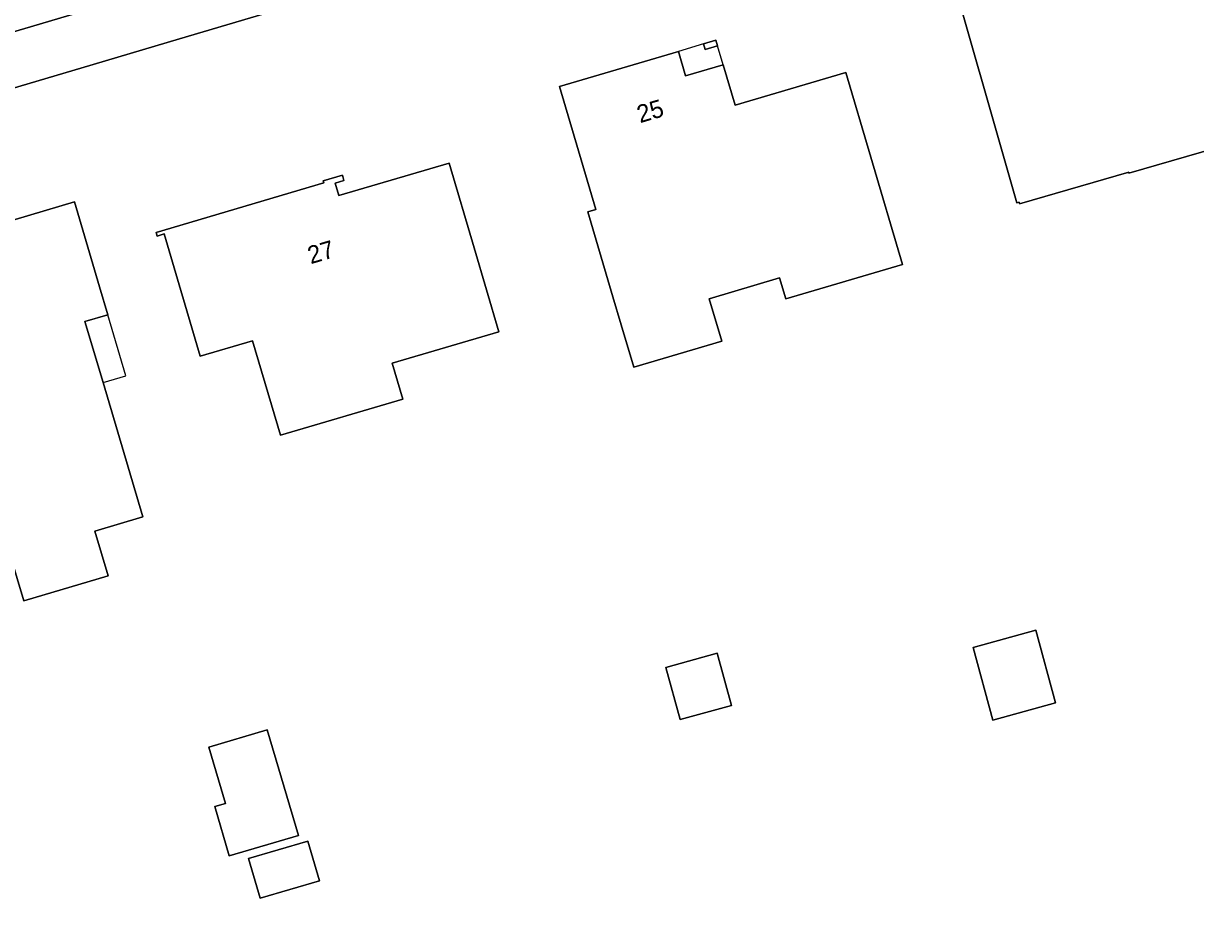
# Model space of a CAD drawing. Extents: x 162417 to 163722, y 384268 to 385417.
# Drawn here: x 163208.3 to 163274.6, y 384605.2 to 384656 of the extents above; entities that cross this region are included whole.
import ezdxf

# ---------------------------------------------------------------- set-up
doc = ezdxf.new("R2010")
doc.units = 0
for name, color, linetype in [('IMGEO_Erf', 7, 'Continuous'), ('IMGEO_Groenvoorziening', 7, 'Continuous'), ('IMGEO_Pand', 7, 'Continuous'), ('IMGEO_Pand_nummerreeks', 7, 'Continuous'), ('IMGEO_Pand_overbouw', 7, 'Continuous'), ('IMGEO_Voetpad_open', 7, 'Continuous')]:
    doc.layers.add(name, color=color, linetype=linetype)

msp = doc.modelspace()

# ---------------------------------------------------------------- linework, layer by layer
at = {"layer": 'IMGEO_Erf'}
for points in [[(163310.764, 384635.802), (163312.926, 384636.415), (163300.634, 384677.935), (163300.352, 384678.47), (163299.946, 384679.602), (163217.164, 384655.09), (163211.589, 384653.439), (163162.154, 384638.801), (163163.733, 384633.465), (163163.883, 384632.961), (163162.442, 384632.589), (163160.726, 384632.111), (163162.281, 384626.769), (163162.11, 384626.271), (163182.33, 384558.292), (163182.739, 384554.615), (163182.929, 384552.906)], [(163204.498, 384643.882), (163211.224, 384645.877), (163212.646, 384641.084), (163213.115, 384639.502), (163211.821, 384639.118), (163212.844, 384635.668), (163215.096, 384628.075), (163212.374, 384627.268), (163213.125, 384624.737), (163208.362, 384623.325), (163207.611, 384625.856)]]:
    msp.add_lwpolyline(points, dxfattribs=at)
for points in [[(163260.25, 384660.667), (163257.838, 384659.974), (163257.742, 384660.3), (163260.157, 384660.994), (163268.278, 384663.328), (163267.585, 384665.72), (163267.913, 384665.805), (163268.6, 384663.42), (163270.078, 384658.288), (163274.054, 384659.406), (163274.19, 384658.922), (163276.954, 384659.724), (163280.51, 384647.464), (163277.235, 384646.514), (163276.473, 384649.14), (163270.819, 384647.5), (163270.801, 384647.562), (163264.63, 384645.772), (163264.607, 384645.854), (163264.482, 384645.818)], [(163247.472, 384655.008), (163247.563, 384654.701), (163246.873, 384654.497), (163246.782, 384654.804)], [(163256.227, 384648.4), (163258.017, 384642.347), (163251.418, 384640.396), (163251.068, 384641.581), (163247.1, 384640.408), (163247.81, 384638.005), (163242.835, 384636.533), (163242.125, 384638.936), (163241.657, 384640.52), (163240.239, 384645.314), (163240.685, 384645.446), (163238.63, 384652.394), (163245.353, 384654.382), (163245.762, 384653.002), (163247.881, 384653.628), (163248.556, 384651.345), (163254.81, 384653.194)], [(163221.294, 384638.035), (163218.326, 384637.161), (163216.293, 384644.065), (163215.901, 384643.949), (163215.841, 384644.151), (163225.327, 384646.945), (163225.29, 384647.07), (163226.366, 384647.386), (163226.454, 384647.089), (163225.956, 384646.943), (163226.165, 384646.237), (163232.406, 384648.07), (163233.815, 384643.273), (163235.209, 384638.526), (163229.181, 384636.756), (163229.777, 384634.727), (163222.862, 384632.696)], [(163262.005, 384620.701), (163265.547, 384621.673), (163266.674, 384617.569), (163263.132, 384616.596)], [(163244.646, 384619.567), (163247.541, 384620.368), (163248.353, 384617.428), (163245.458, 384616.628)], [(163218.815, 384615.066), (163222.124, 384616.041), (163223.882, 384610.075), (163219.973, 384608.923), (163219.154, 384611.703), (163219.754, 384611.879)], [(163221.068, 384608.767), (163224.423, 384609.756), (163225.083, 384607.514), (163221.729, 384606.525)]]:
    msp.add_lwpolyline(points, close=True, dxfattribs=at)
at = {"layer": 'IMGEO_Groenvoorziening'}
msp.add_lwpolyline([(163211.624, 384660.318), (163210.473, 384659.995), (163210.145, 384661.119), (163205.26, 384659.627), (163205.547, 384658.562), (163206.554, 384655.12), (163212.618, 384656.917)], close=True, dxfattribs=at)
at = {"layer": 'IMGEO_Pand'}
for points in [[(163276.954, 384659.724), (163274.19, 384658.922), (163274.054, 384659.406), (163270.078, 384658.288), (163268.6, 384663.42), (163268.278, 384663.328), (163260.157, 384660.994), (163260.25, 384660.667), (163264.482, 384645.818), (163264.607, 384645.854), (163264.63, 384645.772), (163270.801, 384647.562), (163270.819, 384647.5), (163276.473, 384649.14), (163277.235, 384646.514), (163280.51, 384647.464)], [(163247.472, 384655.008), (163246.782, 384654.804), (163246.873, 384654.497), (163247.563, 384654.701)], [(163256.227, 384648.4), (163254.81, 384653.194), (163248.556, 384651.345), (163247.881, 384653.628), (163245.762, 384653.002), (163245.353, 384654.382), (163238.63, 384652.394), (163240.685, 384645.446), (163240.239, 384645.314), (163241.657, 384640.52), (163242.125, 384638.936), (163242.835, 384636.533), (163247.81, 384638.005), (163247.1, 384640.408), (163251.068, 384641.581), (163251.418, 384640.396), (163258.017, 384642.347)], [(163221.294, 384638.035), (163222.862, 384632.696), (163229.777, 384634.727), (163229.181, 384636.756), (163235.209, 384638.526), (163233.815, 384643.273), (163232.406, 384648.07), (163226.165, 384646.237), (163225.956, 384646.943), (163226.454, 384647.089), (163226.366, 384647.386), (163225.29, 384647.07), (163225.327, 384646.945), (163215.841, 384644.151), (163215.901, 384643.949), (163216.293, 384644.065), (163218.326, 384637.161)], [(163262.005, 384620.701), (163263.132, 384616.596), (163266.674, 384617.569), (163265.547, 384621.673)], [(163244.646, 384619.567), (163245.458, 384616.628), (163248.353, 384617.428), (163247.541, 384620.368)], [(163218.815, 384615.066), (163219.754, 384611.879), (163219.154, 384611.703), (163219.973, 384608.923), (163223.882, 384610.075), (163222.124, 384616.041)], [(163221.068, 384608.767), (163221.729, 384606.525), (163225.083, 384607.514), (163224.423, 384609.756)]]:
    msp.add_lwpolyline(points, close=True, dxfattribs=at)
msp.add_lwpolyline([(163207.611, 384625.856), (163208.362, 384623.325), (163213.125, 384624.737), (163212.374, 384627.268), (163215.096, 384628.075), (163212.844, 384635.668), (163211.821, 384639.118), (163213.115, 384639.502), (163212.646, 384641.084), (163211.224, 384645.877), (163204.498, 384643.882)], dxfattribs=at)
at = {"layer": 'IMGEO_Pand_overbouw'}
for points in [[(163247.563, 384654.701), (163246.873, 384654.497), (163246.782, 384654.804), (163245.353, 384654.382), (163245.762, 384653.002), (163247.881, 384653.628)], [(163213.115, 384639.502), (163211.821, 384639.118), (163212.844, 384635.668), (163214.138, 384636.052)]]:
    msp.add_lwpolyline(points, close=True, dxfattribs=at)
at = {"layer": 'IMGEO_Voetpad_open'}
for points in [[(163202.076, 384657.539), (163203.103, 384654.103), (163182.949, 384648.117), (163181.899, 384651.654), (163177.409, 384650.334), (163178.485, 384646.809), (163166.091, 384643.113), (163165.087, 384646.505), (163158.886, 384644.69), (163160.563, 384638.902), (163161.642, 384639.207), (163161.818, 384638.702), (163162.154, 384638.801), (163211.589, 384653.439), (163217.164, 384655.09), (163299.946, 384679.602)], [(163212.618, 384656.917), (163206.554, 384655.12), (163205.547, 384658.562)]]:
    msp.add_lwpolyline(points, dxfattribs=at)

# ---------------------------------------------------------------- texts
at = {"layer": 'IMGEO_Pand_nummerreeks'}
for s, rotation, p in [('25', 16.46681, (163243.188, 384650.321)), ('27', 16.36767, (163224.58, 384642.353))]:
    msp.add_text(s, height=1, rotation=rotation, dxfattribs=at).set_placement(p)

doc.saveas('drawing.dxf')
